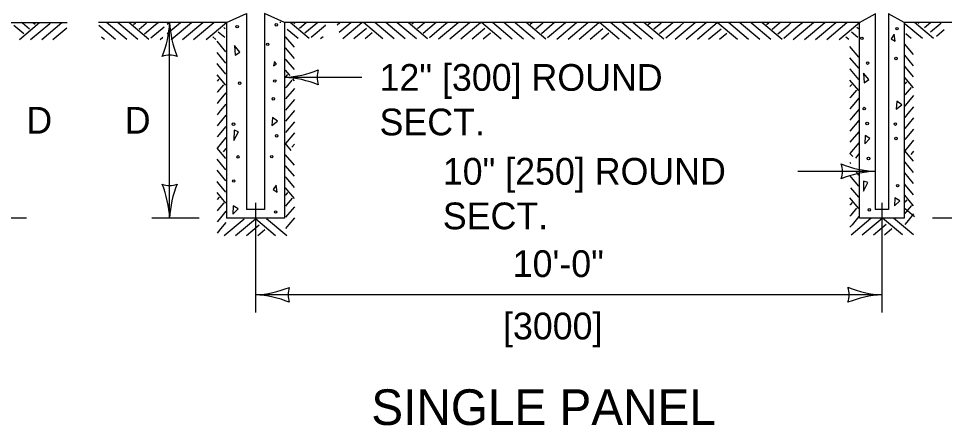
# Model space of a CAD drawing. Extents: x 49973.1 to 50021, y 49987.6 to 50015.4.
# Drawn here: x 50004.917 to 50006.994, y 49996.45 to 49997.363 of the extents above; entities that cross this region are included whole.
import ezdxf

# ---------------------------------------------------------------- set-up
doc = ezdxf.new("R2010")
doc.units = 0
for name, color, linetype in [('Level 1', 7, 'Continuous'), ('Level 2', 7, 'Continuous'), ('Level 3', 7, 'Continuous')]:
    doc.layers.add(name, color=color, linetype=linetype)

msp = doc.modelspace()

# ---------------------------------------------------------------- linework, layer by layer
at = {"layer": 'Level 1'}
for p, q in [((50005.3838, 49997.3541), (50005.4285, 49997.3741)), ((50005.4288, 49997.3741), (50005.4288, 49996.9341)), ((50005.4688, 49997.3741), (50005.4688, 49996.9341)), ((50005.5138, 49997.3541), (50005.4689, 49997.3741)), ((50006.8038, 49997.354), (50006.8388, 49997.3735)), ((50006.8388, 49997.3739), (50006.8388, 49996.9341)), ((50006.8688, 49997.3739), (50006.8688, 49996.9341)), ((50006.9038, 49997.3541), (50006.8688, 49997.3738)), ((50004.7458, 49997.3541), (50005.0266, 49997.3541)), ((50004.9293, 49997.3287), (50004.9067, 49997.3476)), ((50004.9195, 49997.3159), (50004.9648, 49997.354)), ((50004.9261, 49997.3523), (50004.924, 49997.354)), ((50004.9418, 49997.3392), (50004.9261, 49997.3523)), ((50004.9445, 49997.3159), (50004.9875, 49997.352)), ((50004.9495, 49997.3536), (50004.949, 49997.354)), ((50004.9545, 49997.3494), (50004.9495, 49997.3536)), ((50004.9695, 49997.3159), (50005.0148, 49997.354)), ((50004.9875, 49997.352), (50004.9898, 49997.354)), ((50004.9945, 49997.3159), (50005.0261, 49997.3424)), ((50005.3838, 49997.3541), (50005.0965, 49997.3541)), ((50005.1351, 49997.3159), (50005.0973, 49997.3476)), ((50005.1601, 49997.3159), (50005.1148, 49997.354)), ((50005.1421, 49997.352), (50005.1398, 49997.354)), ((50005.1851, 49997.3159), (50005.1421, 49997.352)), ((50005.2101, 49997.3159), (50005.1648, 49997.354)), ((50005.1751, 49997.3494), (50005.1801, 49997.3536)), ((50005.1801, 49997.3536), (50005.1806, 49997.354)), ((50005.1878, 49997.3392), (50005.2035, 49997.3523)), ((50005.2003, 49997.3287), (50005.2249, 49997.3493)), ((50005.2035, 49997.3523), (50005.2056, 49997.354)), ((50005.2142, 49997.3193), (50005.2438, 49997.3441)), ((50005.2249, 49997.3493), (50005.2306, 49997.354)), ((50005.2511, 49997.3502), (50005.2557, 49997.354)), ((50005.2511, 49997.3293), (50005.2806, 49997.354)), ((50005.2601, 49997.3159), (50005.3056, 49997.354)), ((50005.2851, 49997.3159), (50005.3305, 49997.354)), ((50005.3101, 49997.3159), (50005.3556, 49997.354)), ((50005.3383, 49997.316), (50005.3838, 49997.3541)), ((50005.3812, 49997.3402), (50005.3777, 49997.3431)), ((50005.3838, 49997.3541), (50005.3838, 49996.915)), ((50005.5061, 49997.354), (50005.5038, 49997.354)), ((50005.5138, 49997.3541), (50005.5138, 49996.915)), ((50006.8038, 49997.354), (50005.5138, 49997.354)), ((50005.5697, 49997.3178), (50005.5268, 49997.3539)), ((50005.5347, 49997.3513), (50005.5378, 49997.3539)), ((50005.5474, 49997.3411), (50005.5628, 49997.3539)), ((50005.5599, 49997.3306), (50005.5845, 49997.3512)), ((50005.5738, 49997.3212), (50005.606, 49997.3482)), ((50005.5845, 49997.3512), (50005.5878, 49997.3539)), ((50005.6061, 49997.3483), (50005.6063, 49997.3485)), ((50005.6321, 49997.349), (50005.6379, 49997.3539)), ((50005.637, 49997.3322), (50005.6629, 49997.3539)), ((50005.6447, 49997.3178), (50005.6878, 49997.3539)), ((50005.6447, 49997.3178), (50005.6878, 49997.3539)), ((50005.6697, 49997.3178), (50005.6981, 49997.3416)), ((50005.7348, 49997.3173), (50005.6913, 49997.3539)), ((50005.7598, 49997.3173), (50005.7163, 49997.3539)), ((50005.7848, 49997.3173), (50005.7413, 49997.3539)), ((50005.7668, 49997.3534), (50005.7663, 49997.3539)), ((50005.8098, 49997.3173), (50005.7668, 49997.3534)), ((50005.8348, 49997.3173), (50005.7913, 49997.3539)), ((50005.7998, 49997.3508), (50005.8035, 49997.3539)), ((50005.8125, 49997.3406), (50005.8282, 49997.3537)), ((50005.825, 49997.3301), (50005.8496, 49997.3507)), ((50005.8282, 49997.3537), (50005.8285, 49997.3539)), ((50005.8389, 49997.3207), (50005.8712, 49997.3478)), ((50005.8496, 49997.3507), (50005.8535, 49997.3539)), ((50005.8598, 49997.3173), (50005.9036, 49997.3539)), ((50005.8712, 49997.3478), (50005.8786, 49997.3539)), ((50005.8848, 49997.3173), (50005.9286, 49997.3539)), ((50005.9098, 49997.3173), (50005.9535, 49997.3539)), ((50005.9348, 49997.3173), (50005.9632, 49997.3411)), ((50005.9999, 49997.3168), (50005.9558, 49997.3539)), ((50006.0249, 49997.3168), (50005.9808, 49997.3539)), ((50006.0499, 49997.3168), (50006.0058, 49997.3539)), ((50006.0319, 49997.3529), (50006.0308, 49997.3539)), ((50006.0749, 49997.3168), (50006.0319, 49997.3529)), ((50006.0999, 49997.3168), (50006.0558, 49997.3539)), ((50006.0649, 49997.3503), (50006.0692, 49997.3539)), ((50006.0776, 49997.3401), (50006.0933, 49997.3532)), ((50006.0901, 49997.3296), (50006.1147, 49997.3502)), ((50006.0933, 49997.3532), (50006.0942, 49997.3539)), ((50006.104, 49997.3202), (50006.1363, 49997.3473)), ((50006.1147, 49997.3502), (50006.1192, 49997.3539)), ((50006.1249, 49997.3168), (50006.1693, 49997.3539)), ((50006.1363, 49997.3473), (50006.1443, 49997.3539)), ((50006.1499, 49997.3168), (50006.1943, 49997.3539)), ((50006.1749, 49997.3168), (50006.2192, 49997.3539)), ((50006.1999, 49997.3168), (50006.2283, 49997.3406)), ((50006.265, 49997.3163), (50006.2203, 49997.3539)), ((50006.29, 49997.3163), (50006.2453, 49997.3539)), ((50006.315, 49997.3163), (50006.2703, 49997.3539)), ((50006.297, 49997.3524), (50006.2953, 49997.3539)), ((50006.34, 49997.3163), (50006.297, 49997.3524)), ((50006.365, 49997.3163), (50006.3203, 49997.3539)), ((50006.33, 49997.3498), (50006.335, 49997.354)), ((50006.3427, 49997.3396), (50006.3584, 49997.3527)), ((50006.3552, 49997.3291), (50006.3798, 49997.3497)), ((50006.3584, 49997.3527), (50006.3599, 49997.3539)), ((50006.3691, 49997.3197), (50006.4014, 49997.3468)), ((50006.3798, 49997.3497), (50006.3849, 49997.3539)), ((50006.39, 49997.3163), (50006.435, 49997.3539)), ((50006.4014, 49997.3468), (50006.41, 49997.3539)), ((50006.415, 49997.3163), (50006.46, 49997.3539)), ((50006.44, 49997.3163), (50006.4848, 49997.3539)), ((50006.465, 49997.3163), (50006.4934, 49997.3401)), ((50006.5301, 49997.3158), (50006.4848, 49997.3539)), ((50006.5551, 49997.3158), (50006.5098, 49997.3539)), ((50006.5801, 49997.3158), (50006.5348, 49997.3539)), ((50006.5621, 49997.3519), (50006.5598, 49997.3539)), ((50006.6051, 49997.3158), (50006.5621, 49997.3519)), ((50006.6301, 49997.3158), (50006.5848, 49997.3539)), ((50006.5951, 49997.3493), (50006.6001, 49997.3535)), ((50006.6001, 49997.3535), (50006.6006, 49997.3539)), ((50006.6078, 49997.3391), (50006.6235, 49997.3522)), ((50006.6203, 49997.3286), (50006.6449, 49997.3492)), ((50006.6235, 49997.3522), (50006.6256, 49997.3539)), ((50006.6342, 49997.3192), (50006.6665, 49997.3463)), ((50006.6449, 49997.3492), (50006.6506, 49997.3539)), ((50006.6551, 49997.3158), (50006.7006, 49997.3539)), ((50006.6665, 49997.3463), (50006.6757, 49997.3539)), ((50006.6801, 49997.3158), (50006.7256, 49997.3539)), ((50006.7051, 49997.3158), (50006.7505, 49997.3539)), ((50006.7301, 49997.3158), (50006.7756, 49997.3539)), ((50006.7583, 49997.3159), (50006.8038, 49997.354)), ((50006.8012, 49997.3401), (50006.7977, 49997.343)), ((50006.8038, 49996.915), (50006.8038, 49997.354)), ((50006.9061, 49997.3541), (50006.9038, 49997.3541)), ((50006.9038, 49997.3541), (50006.9038, 49996.915)), ((50006.9061, 49997.3541), (50006.9038, 49997.3541)), ((50007.2911, 49997.3541), (50006.9038, 49997.3541)), ((50006.9447, 49997.3179), (50006.9063, 49997.3501)), ((50006.9697, 49997.3179), (50006.9268, 49997.354)), ((50006.9352, 49997.3518), (50006.9378, 49997.354)), ((50006.9497, 49997.3431), (50006.9628, 49997.354)), ((50006.9631, 49997.3334), (50006.9845, 49997.3513)), ((50006.9845, 49997.3513), (50006.9878, 49997.354)), ((50005.1101, 49997.3159), (50005.1036, 49997.3213)), ((50005.2351, 49997.3159), (50005.241, 49997.3209)), ((50005.3601, 49997.3159), (50005.3533, 49997.3216)), ((50005.38, 49997.3202), (50005.3656, 49997.3322)), ((50005.5362, 49997.2984), (50005.5163, 49997.3221)), ((50005.5197, 49997.3178), (50005.5184, 49997.3189)), ((50005.5447, 49997.3178), (50005.5201, 49997.3384)), ((50005.5947, 49997.3178), (50005.6009, 49997.323)), ((50005.6947, 49997.3178), (50005.711, 49997.3315)), ((50005.9598, 49997.3173), (50005.9761, 49997.331)), ((50006.2249, 49997.3168), (50006.2412, 49997.3305)), ((50006.49, 49997.3163), (50006.5063, 49997.33)), ((50006.7801, 49997.3158), (50006.7733, 49997.3215)), ((50006.8, 49997.3201), (50006.7856, 49997.3321)), ((50006.9197, 49997.3179), (50006.9073, 49997.3283)), ((50006.9762, 49997.3233), (50006.9939, 49997.3381)), ((50005.3827, 49997.2881), (50005.3628, 49997.3118)), ((50006.8022, 49997.2762), (50006.7823, 49997.2999)), ((50006.9251, 49997.2821), (50006.9052, 49997.3058)), ((50005.3827, 49997.2631), (50005.3628, 49997.2868)), ((50005.5362, 49997.2734), (50005.5163, 49997.2971)), ((50006.9251, 49997.2571), (50006.9052, 49997.2808)), ((50005.3643, 49997.2601), (50005.3628, 49997.2618)), ((50005.3827, 49997.2381), (50005.3643, 49997.2601)), ((50005.5178, 49997.2704), (50005.5163, 49997.2721)), ((50005.5362, 49997.2484), (50005.5178, 49997.2704)), ((50006.8022, 49997.2512), (50006.7823, 49997.2749)), ((50005.3827, 49997.2131), (50005.3628, 49997.2368)), ((50005.5204, 49997.2374), (50005.5162, 49997.2324)), ((50005.5265, 49997.235), (50005.5163, 49997.2471)), ((50006.7838, 49997.2482), (50006.7823, 49997.2499)), ((50006.8022, 49997.2262), (50006.7838, 49997.2482)), ((50006.9067, 49997.2541), (50006.9052, 49997.2558)), ((50006.9251, 49997.2321), (50006.9067, 49997.2541)), ((50005.3669, 49997.2271), (50005.3627, 49997.2221)), ((50005.5306, 49997.2247), (50005.5175, 49997.209)), ((50005.5362, 49997.2234), (50005.5325, 49997.2278)), ((50006.7864, 49997.2152), (50006.7822, 49997.2102)), ((50006.8022, 49997.2012), (50006.7823, 49997.2249)), ((50006.9093, 49997.2211), (50006.9051, 49997.2161)), ((50006.9251, 49997.2071), (50006.9052, 49997.2308)), ((50005.364, 49997.1987), (50005.3628, 49997.1972)), ((50005.3771, 49997.2144), (50005.364, 49997.1987)), ((50005.3827, 49997.196), (50005.367, 49997.1773)), ((50005.5175, 49997.209), (50005.5163, 49997.2075)), ((50005.5362, 49997.2063), (50005.5205, 49997.1876)), ((50006.7966, 49997.2025), (50006.7835, 49997.1868)), ((50006.9195, 49997.2084), (50006.9064, 49997.1927)), ((50005.367, 49997.1773), (50005.3628, 49997.1722)), ((50005.5205, 49997.1876), (50005.5163, 49997.1825)), ((50005.5362, 49997.1812), (50005.5234, 49997.166)), ((50006.7835, 49997.1868), (50006.7823, 49997.1853)), ((50006.8022, 49997.1841), (50006.7865, 49997.1654)), ((50006.9064, 49997.1927), (50006.9052, 49997.1912)), ((50006.9251, 49997.19), (50006.9094, 49997.1713)), ((50005.3699, 49997.1557), (50005.3628, 49997.1471)), ((50005.3827, 49997.1709), (50005.3699, 49997.1557)), ((50005.5234, 49997.166), (50005.5163, 49997.1574)), ((50005.5362, 49997.1562), (50005.5163, 49997.1324)), ((50006.7865, 49997.1654), (50006.7823, 49997.1603)), ((50006.8022, 49997.159), (50006.7894, 49997.1438)), ((50006.9094, 49997.1713), (50006.9052, 49997.1662)), ((50006.9251, 49997.1649), (50006.9123, 49997.1497)), ((50005.3827, 49997.1459), (50005.3628, 49997.1221)), ((50006.7894, 49997.1438), (50006.7823, 49997.1352)), ((50006.8022, 49997.134), (50006.7823, 49997.1102)), ((50006.9123, 49997.1497), (50006.9052, 49997.1411)), ((50006.9251, 49997.1399), (50006.9052, 49997.1161)), ((50005.3827, 49997.1209), (50005.3628, 49997.0971)), ((50005.5362, 49997.1312), (50005.5163, 49997.1074)), ((50006.9251, 49997.1149), (50006.9052, 49997.0911)), ((50005.3827, 49997.096), (50005.3628, 49997.0723)), ((50005.5362, 49997.1063), (50005.5163, 49997.0826)), ((50006.8022, 49997.109), (50006.7823, 49997.0852)), ((50006.9251, 49997.09), (50006.9052, 49997.0663)), ((50005.3827, 49997.0486), (50005.3628, 49997.0723)), ((50005.3827, 49997.0709), (50005.3766, 49997.0637)), ((50005.5293, 49997.0671), (50005.5163, 49997.0826)), ((50005.5362, 49997.0812), (50005.5301, 49997.074)), ((50006.8022, 49997.0841), (50006.7823, 49997.0604)), ((50005.5362, 49997.0337), (50005.5163, 49997.0574)), ((50006.7885, 49997.053), (50006.7823, 49997.0604)), ((50006.8022, 49997.059), (50006.7944, 49997.0498)), ((50006.9251, 49997.0426), (50006.9052, 49997.0663)), ((50006.9251, 49997.0649), (50006.919, 49997.0577)), ((50005.3827, 49997.0236), (50005.3628, 49997.0473)), ((50005.5362, 49997.0089), (50005.5163, 49997.0326)), ((50006.7843, 49997.0375), (50006.7823, 49997.0398)), ((50006.9251, 49997.0176), (50006.9052, 49997.0413)), ((50005.3827, 49996.9986), (50005.3628, 49997.0223)), ((50005.5183, 49997.0053), (50005.5163, 49997.0076)), ((50006.8022, 49996.9867), (50006.7823, 49997.0104)), ((50006.8022, 49997.0117), (50006.7968, 49997.0181)), ((50006.9251, 49996.9926), (50006.9052, 49997.0163)), ((50005.3648, 49996.995), (50005.3628, 49996.9973)), ((50005.3827, 49996.9736), (50005.3648, 49996.995)), ((50005.5362, 49996.9839), (50005.5183, 49997.0053)), ((50006.9072, 49996.989), (50006.9052, 49996.9913)), ((50006.9251, 49996.9676), (50006.9072, 49996.989)), ((50005.3827, 49996.9486), (50005.3628, 49996.9723)), ((50005.5362, 49996.9589), (50005.5163, 49996.9826)), ((50005.5167, 49996.9673), (50005.5163, 49996.9668)), ((50005.5209, 49996.9723), (50005.5167, 49996.9673)), ((50006.8022, 49996.9617), (50006.7843, 49996.9831)), ((50006.9251, 49996.9426), (50006.9052, 49996.9663)), ((50005.3632, 49996.957), (50005.3628, 49996.9565)), ((50005.3674, 49996.962), (50005.3632, 49996.957)), ((50005.3776, 49996.9493), (50005.3645, 49996.9336)), ((50005.5311, 49996.9596), (50005.518, 49996.9439)), ((50006.8022, 49996.9367), (50006.7823, 49996.9604)), ((50006.7827, 49996.9451), (50006.7823, 49996.9446)), ((50006.7869, 49996.9501), (50006.7827, 49996.9451)), ((50006.9056, 49996.951), (50006.9052, 49996.9505)), ((50006.9098, 49996.956), (50006.9056, 49996.951)), ((50005.3645, 49996.9336), (50005.3628, 49996.9315)), ((50005.3827, 49996.9303), (50005.3675, 49996.9122)), ((50005.4688, 49996.9341), (50005.4288, 49996.9341)), ((50005.518, 49996.9439), (50005.5163, 49996.9418)), ((50005.5362, 49996.9406), (50005.521, 49996.9225)), ((50006.7971, 49996.9374), (50006.784, 49996.9217)), ((50006.8688, 49996.9341), (50006.8388, 49996.9341)), ((50006.9069, 49996.9276), (50006.9052, 49996.9255)), ((50006.9271, 49996.9177), (50006.9061, 49996.9359)), ((50006.92, 49996.9433), (50006.9069, 49996.9276)), ((50006.9251, 49996.9243), (50006.9099, 49996.9062)), ((50005.3675, 49996.9122), (50005.3628, 49996.9065)), ((50005.3827, 49996.9052), (50005.3704, 49996.8906)), ((50005.3789, 49996.8761), (50005.4239, 49996.9137)), ((50005.5138, 49996.915), (50005.3838, 49996.915)), ((50005.4039, 49996.8761), (50005.4487, 49996.9137)), ((50005.494, 49996.8756), (50005.4487, 49996.9137)), ((50005.519, 49996.8756), (50005.4737, 49996.9137)), ((50005.521, 49996.9225), (50005.5163, 49996.9168)), ((50005.5362, 49996.9155), (50005.5239, 49996.9009)), ((50006.784, 49996.9217), (50006.7823, 49996.9196)), ((50006.7849, 49996.8778), (50006.8294, 49996.915)), ((50006.8022, 49996.9184), (50006.787, 49996.9003)), ((50006.9038, 49996.915), (50006.8038, 49996.915)), ((50006.8099, 49996.8778), (50006.8542, 49996.915)), ((50006.9, 49996.8773), (50006.8552, 49996.915)), ((50006.925, 49996.8773), (50006.8802, 49996.915)), ((50006.9099, 49996.9062), (50006.9052, 49996.9005)), ((50005.3704, 49996.8906), (50005.3628, 49996.8814)), ((50005.4289, 49996.8761), (50005.4573, 49996.8999)), ((50005.4539, 49996.8761), (50005.4702, 49996.8898)), ((50005.5239, 49996.9009), (50005.5163, 49996.8917)), ((50006.787, 49996.9003), (50006.7823, 49996.8946)), ((50006.8349, 49996.8778), (50006.8633, 49996.9016)), ((50006.8599, 49996.8778), (50006.8762, 49996.8915))]:
    msp.add_line(p, q, dxfattribs=at)
for points in [[(50006.8839, 49997.3121), (50006.8818, 49997.3278), (50006.875, 49997.3176)], [(50005.414, 49997.2878), (50005.4016, 49997.3022), (50005.403, 49997.281)], [(50005.4963, 49997.2604), (50005.4915, 49997.2666), (50005.4895, 49997.257)], [(50006.8248, 49997.2258), (50006.8124, 49997.2402), (50006.8138, 49997.219)], [(50006.8988, 49997.169), (50006.8878, 49997.1772), (50006.8857, 49997.1593)], [(50005.4984, 49997.1328), (50005.4874, 49997.141), (50005.4853, 49997.1231)], [(50005.4106, 49997.1087), (50005.401, 49997.1122), (50005.4003, 49997.0895)], [(50006.8271, 49997.0934), (50006.8161, 49997.1003), (50006.8154, 49997.0818)], [(50005.4977, 49996.9736), (50005.4956, 49996.9893), (50005.4888, 49996.9791)], [(50006.8226, 49996.9948), (50006.813, 49996.9983), (50006.8123, 49996.9756)], [(50006.8942, 49996.9539), (50006.8832, 49996.9608), (50006.8825, 49996.9423)], [(50005.4099, 49996.9358), (50005.3989, 49996.9427), (50005.3982, 49996.9242)]]:
    msp.add_lwpolyline(points, close=True, dxfattribs=at)
for centre in [(50005.4078, 49997.3447), (50005.4956, 49997.3488), (50006.8879, 49997.3404), (50006.8091, 49997.3185), (50005.4764, 49997.3049), (50006.822, 49997.2629), (50006.8854, 49997.2732), (50005.4133, 49997.2178), (50005.4922, 49997.2226), (50005.4888, 49997.1828), (50006.8143, 49997.1609), (50005.3996, 49997.1258), (50006.8208, 49997.1273), (50006.8841, 49997.126), (50005.4963, 49997.0997), (50006.8854, 49997.0937), (50005.4098, 49997.0524), (50005.4853, 49997.0531), (50006.8239, 49997.0489), (50005.4002, 49996.9982), (50006.8892, 49996.9877), (50005.4942, 49996.9289), (50006.8259, 49996.9335)]:
    msp.add_circle(centre, 0.00279, dxfattribs=at)
at = {"layer": 'Level 3'}
for p, q in [((50005.2564, 49996.915), (50005.2564, 49997.3541)), ((50005.6872, 49997.2308), (50005.5138, 49997.2308)), ((50006.8388, 49997.02), (50006.6654, 49997.02)), ((50005.4488, 49996.9496), (50005.4488, 49996.7028)), ((50006.8538, 49996.9496), (50006.8538, 49996.7028)), ((50004.935, 49996.915), (50004.8064, 49996.915)), ((50005.3228, 49996.915), (50005.2164, 49996.915)), ((50007.1031, 49996.915), (50006.9672, 49996.915)), ((50006.8538, 49996.7428), (50005.4488, 49996.7428))]:
    msp.add_line(p, q, dxfattribs=at)
for centre, radius, start, end in [((50005.0343, 49997.3633), 0.2223, 337.456, 357.6395), ((50005.4891, 49997.3656), 0.233, 182.8273, 202.0772), ((50005.2564, 49997.2259), 0.0548, 72.1388, 107.8612), ((50005.5023, 49997.4635), 0.233, 272.8273, 292.0772), ((50005.642, 49997.2308), 0.0548, 162.1388, 197.8612), ((50005.5046, 49997.0087), 0.2223, 67.456, 87.6395), ((50006.848, 49997.2422), 0.2223, 247.456, 267.6395), ((50006.7106, 49997.02), 0.0548, 342.1388, 17.8612), ((50006.8503, 49996.7873), 0.233, 92.8273, 112.0772), ((50005.2564, 49997.0432), 0.0548, 252.1388, 287.8612), ((50005.0237, 49996.9035), 0.233, 2.8273, 22.0772), ((50005.4785, 49996.9059), 0.2223, 157.456, 177.6395), ((50005.4373, 49996.9755), 0.233, 272.8273, 292.0772), ((50005.577, 49996.7428), 0.0548, 162.1388, 197.8612), ((50006.863, 49996.965), 0.2223, 247.456, 267.6395), ((50006.7256, 49996.7428), 0.0548, 342.1388, 17.8612), ((50005.4396, 49996.5207), 0.2223, 67.456, 87.6395), ((50006.8653, 49996.5101), 0.233, 92.8273, 112.0772)]:
    msp.add_arc(centre, radius, start, end, dxfattribs=at)

# ---------------------------------------------------------------- texts
at = {"layer": 'Level 2'}
for s, height, p in [('12" [300] ROUND', 0.06, (50005.7272, 49997.2008)), ('D', 0.06, (50004.935, 49997.1046)), ('D', 0.06, (50005.1557, 49997.1046)), ('SECT.', 0.06, (50005.7272, 49997.1008)), ('10" [250] ROUND', 0.06, (50005.8691, 49996.99)), ('SECT.', 0.06, (50005.8691, 49996.89)), ('10\'-0"', 0.06, (50006.0259, 49996.7828)), ('[3000]', 0.06, (50006.0041, 49996.6428)), ('SINGLE PANEL', 0.08, (50005.7087, 49996.4507))]:
    msp.add_text(s, height=height, dxfattribs=at).set_placement(p)

doc.saveas('drawing.dxf')
